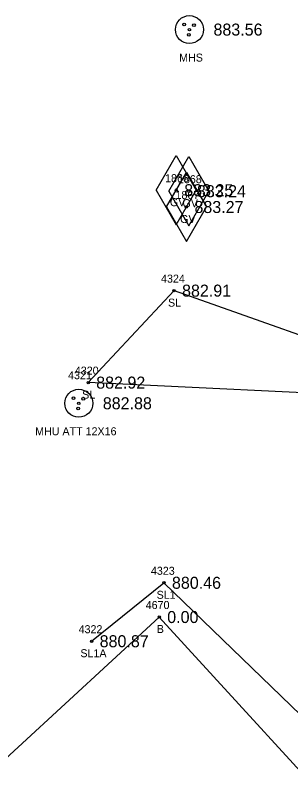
# Model space of a CAD drawing. Extents: x 1622501 to 1626664, y 1117816 to 1121579.
# Drawn here: x 1625314.8 to 1625349.1, y 1120671 to 1120768.3 of the extents above; entities that cross this region are included whole.
import ezdxf

# ---------------------------------------------------------------- set-up
doc = ezdxf.new("R2010")
doc.units = 0
for name, color, linetype in [('RD_EX_Bldg', 7, 'Continuous'), ('RD_EX_Bldg_txCode', 7, 'Continuous'), ('RD_EX_DR_Inlet', 7, 'Continuous'), ('RD_EX_TX_Bldg_ELEV', 7, 'Continuous'), ('RD_EX_TX_UT_ELEV', 7, 'Continuous'), ('RD_EX_TX_VEG_ELEV', 7, 'Continuous'), ('RD_EX_UT', 7, 'Continuous'), ('RD_EX_UT_txCode', 7, 'Continuous'), ('RD_EX_VEG', 7, 'Continuous'), ('RD_EX_VEG_txCode', 7, 'Continuous'), ('RD_SMD_Locator', 7, 'Continuous')]:
    doc.layers.add(name, color=color, linetype=linetype)

msp = doc.modelspace()

# ---------------------------------------------------------------- linework, layer by layer
at = {"layer": 'RD_EX_Bldg'}
msp.add_lwpolyline([(1625324.146, 1120631.464), (1625359.464, 1120663.962), (1625332.745, 1120693.129), (1625297.427, 1120660.63), (1625324.146, 1120631.464)], dxfattribs=at)
at = {"layer": 'RD_EX_DR_Inlet'}
for centre, radius in [((1625336.525, 1120766.543), 1.75), ((1625335.86, 1120767.172), 0.175), ((1625337.084, 1120767.102), 0.175), ((1625336.437, 1120765.878), 0.175), ((1625322.69, 1120719.842), 1.75), ((1625322.025, 1120720.472), 0.175), ((1625323.25, 1120720.402), 0.175), ((1625322.603, 1120719.177), 0.175)]:
    msp.add_circle(centre, radius, dxfattribs=at)
at = {"layer": 'RD_EX_UT'}
for p, q in [((1625332.371, 1120746.471), (1625334.871, 1120750.801)), ((1625334.871, 1120750.801), (1625337.371, 1120746.471)), ((1625333.953, 1120746.346), (1625336.453, 1120750.676)), ((1625336.453, 1120750.676), (1625338.953, 1120746.346)), ((1625333.649, 1120744.37), (1625336.149, 1120748.7)), ((1625336.149, 1120748.7), (1625338.649, 1120744.37)), ((1625332.371, 1120746.471), (1625334.871, 1120742.141)), ((1625333.953, 1120746.346), (1625336.453, 1120742.016)), ((1625334.871, 1120742.141), (1625337.371, 1120746.471)), ((1625336.453, 1120742.016), (1625338.953, 1120746.346)), ((1625333.649, 1120744.37), (1625336.149, 1120740.04)), ((1625336.149, 1120740.04), (1625338.649, 1120744.37))]:
    msp.add_line(p, q, dxfattribs=at)
at = {"layer": 'RD_EX_VEG'}
for points in [[(1625361.983, 1120720.589), (1625323.865, 1120722.423), (1625334.599, 1120733.918), (1625362.415, 1120724.119), (1625361.983, 1120720.589)], [(1625324.296, 1120690.104), (1625333.335, 1120697.407), (1625365.129, 1120666.703), (1625351.745, 1120650.415)]]:
    msp.add_lwpolyline(points, dxfattribs=at)
at = {"layer": 'RD_SMD_Locator'}
for centre in [(1625336.525, 1120766.543), (1625334.871, 1120746.471), (1625336.453, 1120746.346), (1625336.149, 1120744.37), (1625334.599, 1120733.918), (1625323.865, 1120722.423), (1625322.69, 1120719.842), (1625333.335, 1120697.407), (1625332.745, 1120693.129), (1625324.296, 1120690.104)]:
    msp.add_circle(centre, 0.15, dxfattribs=at)

# ---------------------------------------------------------------- texts
at = {"layer": 'RD_EX_Bldg_txCode'}
for s, p in [('4670', (1625331.052, 1120694.129)), ('B', (1625332.437, 1120691.129))]:
    msp.add_text(s, height=1, dxfattribs=at).set_placement(p)
at = {"layer": 'RD_EX_TX_Bldg_ELEV'}
msp.add_text('0.00', height=1.5, dxfattribs=at).set_placement((1625333.745, 1120692.379))
at = {"layer": 'RD_EX_TX_UT_ELEV'}
for s, p in [('883.56', (1625339.525, 1120765.793)), ('883.25', (1625335.871, 1120745.721)), ('883.24', (1625337.453, 1120745.596)), ('883.27', (1625337.149, 1120743.62)), ('882.88', (1625325.69, 1120719.092))]:
    msp.add_text(s, height=1.5, dxfattribs=at).set_placement(p)
at = {"layer": 'RD_EX_TX_VEG_ELEV'}
for s, p in [('882.91', (1625335.599, 1120733.168)), ('882.92', (1625324.865, 1120721.673)), ('880.46', (1625334.335, 1120696.657)), ('880.87', (1625325.296, 1120689.354))]:
    msp.add_text(s, height=1.5, dxfattribs=at).set_placement(p)
at = {"layer": 'RD_EX_UT_txCode'}
for s, p in [('MHS', (1625335.233, 1120762.543)), ('1866', (1625333.477, 1120747.471)), ('1868', (1625335.083, 1120747.346)), ('1867', (1625334.779, 1120745.37)), ('GV', (1625334.076, 1120744.471)), ('GV', (1625335.658, 1120744.346)), ('GV', (1625335.353, 1120742.37)), ('4321', (1625321.344, 1120722.842)), ('MHU ATT 12X16', (1625317.225, 1120715.842))]:
    msp.add_text(s, height=1, dxfattribs=at).set_placement(p)
at = {"layer": 'RD_EX_VEG_txCode'}
for s, p in [('4324', (1625332.969, 1120734.918)), ('SL', (1625333.843, 1120731.918)), ('4320', (1625322.196, 1120723.423)), ('SL', (1625323.109, 1120720.423)), ('4323', (1625331.705, 1120698.407)), ('SL1', (1625332.414, 1120695.407)), ('4322', (1625322.666, 1120691.104)), ('SL1A', (1625322.886, 1120688.104))]:
    msp.add_text(s, height=1, dxfattribs=at).set_placement(p)

doc.saveas('drawing.dxf')
